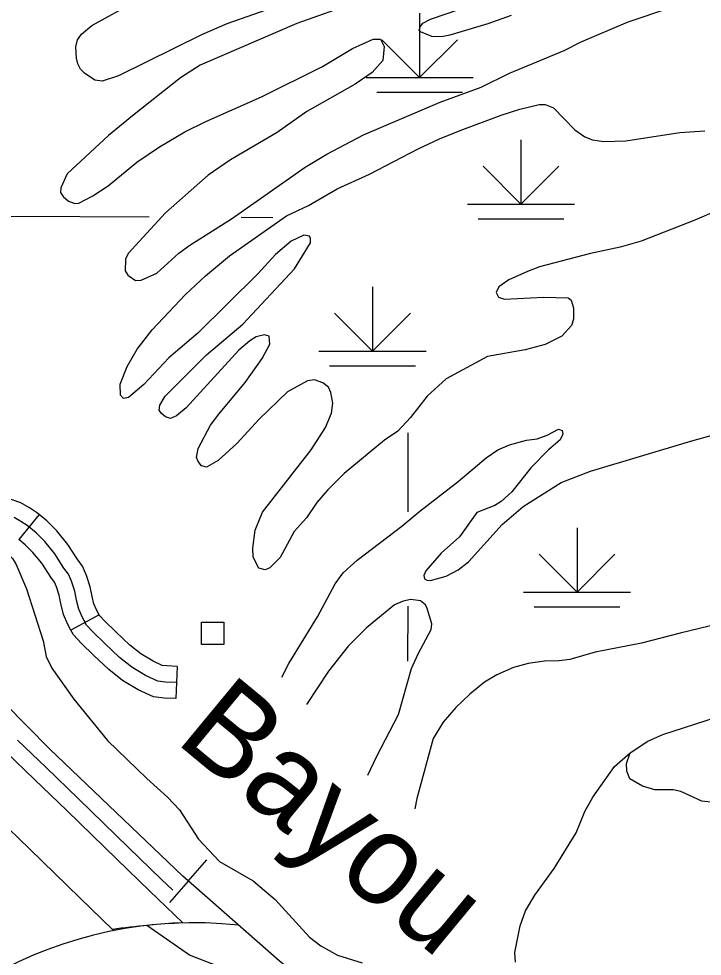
# Model space of a CAD drawing. Extents: x -19 to 366, y -4 to 359.
# Drawn here: x 142.043 to 142.647, y 200.393 to 201.221 of the extents above; entities that cross this region are included whole.
import ezdxf

# ---------------------------------------------------------------- set-up
doc = ezdxf.new("R2010")
doc.units = 0
for name, color, linetype in [('21', 7, 'Continuous'), ('Level 19', 7, 'Continuous'), ('R_Axis Annot', 7, 'Continuous'), ('R_Contour Annot', 7, 'Continuous'), ('R_ROW Annot', 7, 'Continuous'), ('R_Temp Easement', 7, 'Continuous'), ('R_Water Annot', 7, 'Continuous'), ('Sheet Fence', 7, 'Continuous'), ('T_Drafting', 7, 'Continuous'), ('T_Vehicle Path Lt Major', 7, 'Continuous')]:
    doc.layers.add(name, color=color, linetype=linetype)

msp = doc.modelspace()

# ---------------------------------------------------------------- linework, layer by layer
at = {"layer": '21'}
msp.add_lwpolyline([(142.20471, 200.66846), (142.20468, 200.68818), (142.22446, 200.6882), (142.22448, 200.66849)], close=True, dxfattribs=at)
at = {"layer": 'Level 19'}
msp.add_arc((142.19839, 200.05514), 0.36738, 83.90461, 225.76352, dxfattribs=at)
at = {"layer": 'R_Axis Annot'}
for points in [[(141.97488, 201.04739), (142.15846, 201.04643)], [(142.23969, 201.04601), (142.26769, 201.04586)], [(142.38735, 200.78561), (142.38743, 200.85557)], [(142.38719, 200.65362), (142.38725, 200.70247)]]:
    msp.add_lwpolyline(points, dxfattribs=at)
at = {"layer": 'R_Contour Annot'}
for points in [[(142.17945, 200.45125), (142.16908, 200.46119), (142.14032, 200.48896), (142.09609, 200.53218), (142.06745, 200.55976), (142.04224, 200.5839)], [(142.03219, 200.57332), (142.05734, 200.54924), (142.08592, 200.52171), (142.13016, 200.47849), (142.15896, 200.45067), (142.18832, 200.42238)], [(142.12718, 200.41555), (142.12614, 200.41655), (142.09717, 200.44452), (142.05296, 200.48772), (142.02455, 200.51508)], [(142.26265, 200.36735), (142.19414, 200.39399), (142.15658, 200.42017)]]:
    msp.add_lwpolyline(points, dxfattribs=at)
msp.add_arc((142.21694, 199.78233), 0.64069, 92.56012, 98.14771, dxfattribs=at)
at = {"layer": 'R_ROW Annot'}
for p, q in [((142.06132, 200.7833), (142.04332, 200.76132)), ((142.11438, 200.69473), (142.08938, 200.68124)), ((142.18315, 200.64912), (142.18205, 200.62073))]:
    msp.add_line(p, q, dxfattribs=at)
for points in [[(142.06132, 200.7833), (142.05902, 200.78519), (142.05268, 200.78922), (142.04527, 200.79378), (142.03742, 200.7963), (142.02929, 200.79879), (142.01913, 200.80193), (142.01132, 200.80524), (142.00454, 200.80964), (141.99547, 200.8165), (141.98714, 200.82241), (141.97914, 200.83063), (141.97975, 200.82961)], [(142.1826, 200.63493), (142.17301, 200.63529), (142.16627, 200.63611), (142.15544, 200.64106), (142.14316, 200.64844), (142.13229, 200.65702), (142.11927, 200.66933), (142.10897, 200.6794), (142.10327, 200.68541), (142.09957, 200.69226), (142.09629, 200.69971), (142.09425, 200.70774), (142.09275, 200.71573), (142.08984, 200.7243), (142.08727, 200.73053), (142.08326, 200.73601), (142.07521, 200.74855), (142.06639, 200.75939), (142.05857, 200.76719), (142.05067, 200.77366), (142.04514, 200.77718), (142.03929, 200.78078)], [(142.11438, 200.69473), (142.11234, 200.69851), (142.10976, 200.70435), (142.10813, 200.7108), (142.10652, 200.71935), (142.10315, 200.7293), (142.09975, 200.73754), (142.09498, 200.74405), (142.08673, 200.7569), (142.07695, 200.76892), (142.06811, 200.77774), (142.06132, 200.7833)], [(142.08938, 200.68124), (142.0868, 200.68601), (142.08281, 200.69507), (142.08037, 200.70469), (142.07898, 200.71212), (142.07654, 200.7193), (142.0748, 200.72353), (142.07154, 200.72797), (142.06369, 200.74021), (142.05584, 200.74985), (142.04903, 200.75664), (142.04332, 200.76132)], [(142.18315, 200.64912), (142.17413, 200.64947), (142.17017, 200.64995), (142.16207, 200.65365), (142.15125, 200.66015), (142.14159, 200.66778), (142.12912, 200.67957), (142.11909, 200.68937), (142.11487, 200.69381), (142.11438, 200.69473)], [(142.18205, 200.62073), (142.17188, 200.62112), (142.16237, 200.62227), (142.14881, 200.62847), (142.13506, 200.63673), (142.123, 200.64627), (142.10943, 200.65908), (142.09885, 200.66943), (142.09166, 200.677), (142.08938, 200.68124)]]:
    msp.add_lwpolyline(points, dxfattribs=at)
at = {"layer": 'R_Temp Easement'}
for points in [[(142.00135, 200.77685), (142.00128, 200.77305), (142.00353, 200.7678), (142.00917, 200.76361), (142.031, 200.75117), (142.03765, 200.74453), (142.04084, 200.7397), (142.05026, 200.71759), (142.06497, 200.67174), (142.0675, 200.65777), (142.07256, 200.64749), (142.09201, 200.62018), (142.1218, 200.58369), (142.15662, 200.55), (142.17478, 200.53366), (142.18538, 200.52221), (142.20212, 200.49653), (142.22057, 200.47678), (142.25052, 200.45945), (142.26982, 200.44314), (142.30026, 200.4099), (142.31018, 200.40223), (142.32505, 200.39394), (142.3467, 200.387)], [(142.54345, 200.52091), (142.55045, 200.53364), (142.56971, 200.56077), (142.58338, 200.57275), (142.59919, 200.58309), (142.61248, 200.58879), (142.65981, 200.60424)], [(142.9043, 200.51551), (142.90011, 200.52203), (142.89406, 200.52754), (142.84655, 200.5544), (142.82135, 200.57129), (142.80612, 200.57918), (142.79478, 200.58359), (142.77751, 200.58384), (142.76749, 200.58278), (142.74517, 200.57434), (142.70394, 200.55186), (142.67889, 200.53404), (142.66688, 200.5297), (142.6578, 200.52867), (142.64695, 200.52987), (142.62828, 200.53842), (142.6214, 200.53992), (142.60546, 200.54002), (142.59455, 200.54311), (142.58315, 200.54979), (142.58047, 200.55654), (142.58026, 200.56317), (142.58338, 200.57275)], [(142.48215, 200.38761), (142.48151, 200.39613), (142.48627, 200.41979), (142.49098, 200.43302), (142.49927, 200.44693), (142.51637, 200.47059), (142.53588, 200.50209), (142.54345, 200.52091)]]:
    msp.add_lwpolyline(points, dxfattribs=at)
at = {"layer": 'R_Water Annot'}
for q in [(142.20953, 200.47811), (142.17658, 200.44051)]:
    msp.add_line((142.19306, 200.45931), q, dxfattribs=at)
msp.add_lwpolyline([(143.12821, 199.9651), (143.10496, 199.98343), (143.07889, 199.99612), (143.04718, 200.0067), (142.99362, 200.01798), (142.70753, 200.07156), (142.66807, 200.08355), (142.63847, 200.09976), (142.60535, 200.12303), (142.52079, 200.19001), (142.27346, 200.38884), (142.18819, 200.46357), (142.07052, 200.57638), (141.95213, 200.69624), (141.92888, 200.72656), (141.90844, 200.7597), (141.89294, 200.7879), (141.84079, 200.93949), (141.79429, 201.07838), (141.78301, 201.13126), (141.7816, 201.15453), (141.7816, 201.18062), (141.78935, 201.21587), (141.79922, 201.24407)], dxfattribs=at)
msp.add_lwpolyline([(143.12821, 199.9651), (143.10496, 199.98343), (143.07889, 199.99612), (143.04718, 200.0067), (142.99362, 200.01798), (142.70753, 200.07156), (142.66807, 200.08355), (142.63847, 200.09976), (142.60535, 200.12303), (142.52079, 200.19001), (142.27346, 200.38884), (142.18819, 200.46357), (142.07052, 200.57638), (141.95213, 200.69624), (141.92888, 200.72656), (141.90844, 200.7597), (141.89294, 200.7879), (141.84079, 200.93949), (141.79429, 201.07838), (141.78301, 201.13126), (141.7816, 201.15453), (141.7816, 201.18062), (141.78935, 201.21587), (141.79922, 201.24407)], dxfattribs=at)
at = {"layer": 'Sheet Fence'}
for points in [[(146.77834, 1.69699), (146.57878, 10.31313), (146.37852, 18.92942), (146.17757, 27.54584), (145.97591, 36.16241), (145.77356, 44.77911), (145.57052, 53.39596), (145.36679, 62.01295), (145.16236, 70.63008), (144.95724, 79.24735), (144.75142, 87.86477), (144.54492, 96.48232), (144.33773, 105.10002), (144.12986, 113.71787), (143.92129, 122.33585), (143.71204, 130.95398), (143.5021, 139.57225), (143.29148, 148.19067), (143.08018, 156.80923), (142.8682, 165.42794), (142.65553, 174.04679), (142.44218, 182.66579), (142.22816, 191.28493), (142.01345, 199.90421), (141.79807, 208.52365), (141.58202, 217.14322), (141.36528, 225.76295), (141.14788, 234.38282), (140.9298, 243.00284), (140.71105, 251.623), (140.49162, 260.24332), (140.27153, 268.86377), (140.05077, 277.48438), (139.82934, 286.10514), (139.60724, 294.72604), (139.38447, 303.34709), (139.16105, 311.96829), (138.93695, 320.58964), (138.7122, 329.21114), (138.48678, 337.83278), (138.2607, 346.45458)], [(0, 198.13258), (7.10141, 198.13701), (14.2028, 198.15029), (21.30418, 198.17244), (28.40552, 198.20345), (35.50682, 198.24331), (42.60806, 198.29203), (49.70923, 198.34961), (56.81033, 198.41605), (63.91134, 198.49135), (71.01225, 198.5755), (78.11305, 198.66852), (85.21373, 198.77039), (92.31428, 198.88112), (99.41468, 199.0007), (106.51492, 199.12915), (113.61501, 199.26645), (120.71491, 199.4126), (127.81463, 199.56762), (134.91415, 199.73149), (142.01345, 199.90421), (149.11254, 200.0858), (156.2114, 200.27623), (163.31001, 200.47553), (170.40837, 200.68367), (177.50646, 200.90068), (184.60427, 201.12653), (191.7018, 201.36125), (198.79903, 201.60481), (205.89596, 201.85723), (212.99256, 202.1185), (220.08883, 202.38862), (227.18475, 202.6676), (234.28033, 202.95542), (241.37554, 203.2521), (248.47037, 203.55763), (255.56482, 203.87201), (262.65887, 204.19524), (269.75251, 204.52732), (276.84573, 204.86824), (283.93852, 205.21802), (291.03086, 205.57664), (298.12276, 205.94411), (305.21419, 206.32042), (312.30515, 206.70559), (319.39562, 207.09959), (326.48559, 207.50244), (333.57505, 207.91414), (340.664, 208.33468)]]:
    msp.add_spline(points, degree=3, dxfattribs=at)
at = {"layer": 'T_Drafting'}
for p, q in [((142.39749, 201.22629), (142.39749, 201.16947)), ((142.39749, 201.16947), (142.36401, 201.20295)), ((142.39749, 201.16947), (142.43097, 201.20295)), ((142.35014, 201.16947), (142.44484, 201.16947)), ((142.35961, 201.15656), (142.43537, 201.15656)), ((142.48704, 201.11443), (142.48704, 201.05762)), ((142.48704, 201.05762), (142.45356, 201.0911)), ((142.48704, 201.05762), (142.52052, 201.0911)), ((142.43969, 201.05762), (142.53439, 201.05762)), ((142.44916, 201.04471), (142.52492, 201.04471)), ((142.35586, 200.98461), (142.35586, 200.92779)), ((142.35586, 200.92779), (142.32238, 200.96127)), ((142.35586, 200.92779), (142.38934, 200.96127)), ((142.30851, 200.92779), (142.4032, 200.92779)), ((142.31798, 200.91488), (142.39374, 200.91488)), ((142.53658, 200.77158), (142.53658, 200.71476)), ((142.53658, 200.71476), (142.5031, 200.74824)), ((142.53658, 200.71476), (142.57006, 200.74824)), ((142.48923, 200.71476), (142.58393, 200.71476)), ((142.4987, 200.70185), (142.57446, 200.70185))]:
    msp.add_line(p, q, dxfattribs=at)
at = {"layer": 'T_Vehicle Path Lt Major'}
for points in [[(142.47677, 201.17346), (142.52529, 201.19331), (142.54022, 201.20115), (142.5818, 201.2187), (142.65633, 201.24406)], [(142.3405, 201.23543), (142.28908, 201.2174), (142.20371, 201.18052), (142.18623, 201.16918), (142.14531, 201.13685), (142.12274, 201.11835), (142.08604, 201.08443), (142.08036, 201.07212), (142.08011, 201.06794), (142.0825, 201.06441), (142.08718, 201.06018), (142.09293, 201.05827), (142.09653, 201.05838), (142.10885, 201.065), (142.12223, 201.07394), (142.14777, 201.09462), (142.16764, 201.1083)], [(142.28524, 201.2372), (142.22724, 201.21707), (142.20477, 201.2073), (142.13134, 201.17116), (142.11688, 201.16636), (142.1104, 201.16712), (142.10148, 201.1733), (142.09796, 201.1768), (142.09553, 201.18166), (142.09423, 201.18675), (142.09373, 201.1966), (142.09525, 201.20271), (142.09869, 201.20794), (142.10795, 201.21542), (142.14656, 201.23668)], [(142.47841, 201.22435), (142.45776, 201.2171), (142.4243, 201.207), (142.41695, 201.20564), (142.40841, 201.20577), (142.39822, 201.20983), (142.39722, 201.2115), (142.39789, 201.21437), (142.40026, 201.21748), (142.40717, 201.2211), (142.43307, 201.23002)], [(142.16764, 201.1083), (142.19018, 201.12168), (142.2085, 201.13057), (142.25772, 201.15234), (142.31171, 201.17937), (142.33815, 201.19533), (142.35649, 201.20346), (142.36294, 201.20347), (142.36618, 201.19692), (142.36486, 201.18455), (142.3557, 201.17403), (142.34066, 201.16353), (142.29777, 201.13949), (142.2716, 201.12107), (142.23042, 201.09689), (142.21054, 201.08339), (142.17307, 201.05003), (142.13985, 201.01394), (142.13754, 201.00894), (142.13748, 200.99869), (142.13969, 200.99496), (142.14648, 200.99004), (142.15159, 200.99057), (142.16525, 200.99667), (142.18481, 201.01433), (142.19445, 201.02145), (142.2313, 201.04455)], [(142.2313, 201.04455), (142.29627, 201.09031), (142.31546, 201.10169), (142.34794, 201.11878), (142.41553, 201.14773), (142.45174, 201.16095), (142.47677, 201.17346)], [(142.46944, 201.13641), (142.48611, 201.14167), (142.50306, 201.14559), (142.50838, 201.14556), (142.51568, 201.14274), (142.53469, 201.1232), (142.54342, 201.1172), (142.55033, 201.11437), (142.56025, 201.11296), (142.57957, 201.11372), (142.62754, 201.12084), (142.6495, 201.12244)], [(142.43338, 201.12284), (142.46944, 201.13641)], [(142.25561, 200.8675), (142.23597, 200.84624), (142.21937, 200.83114), (142.20912, 200.82514), (142.20491, 200.82634), (142.20175, 200.83024), (142.20032, 200.83361), (142.20178, 200.84162), (142.21271, 200.86224), (142.21999, 200.87214), (142.2434, 200.90015), (142.25849, 200.92128), (142.26511, 200.934), (142.26452, 200.94081), (142.26049, 200.94221), (142.25296, 200.94028), (142.24737, 200.93689), (142.23777, 200.92844), (142.19136, 200.87755), (142.18266, 200.87065), (142.17742, 200.86821), (142.17301, 200.8696), (142.16932, 200.87253), (142.16751, 200.8757), (142.16795, 200.87989), (142.17282, 200.888), (142.18495, 200.90031), (142.20925, 200.92437), (142.24122, 200.9515), (142.28694, 201.00048), (142.30121, 201.02348), (142.30109, 201.02727), (142.30008, 201.02933), (142.29511, 201.03032), (142.28408, 201.02506), (142.27004, 201.01307), (142.25444, 200.9961), (142.20144, 200.94349), (142.17593, 200.92186), (142.15371, 200.89824), (142.14022, 200.88665), (142.13588, 200.88595), (142.13314, 200.88872), (142.13302, 200.89858), (142.13918, 200.91413), (142.148, 200.92938), (142.16112, 200.94646), (142.1905, 200.97788), (142.20839, 200.99435), (142.22966, 201.01187), (142.27978, 201.04732), (142.29923, 201.05643), (142.32477, 201.07104), (142.3532, 201.08403), (142.39614, 201.10656), (142.41502, 201.11547), (142.43338, 201.12284)], [(142.67897, 201.05995), (142.64078, 201.04345), (142.59317, 201.02477), (142.57454, 201.01966), (142.54835, 201.01395), (142.50355, 201.00237), (142.49268, 200.99825), (142.47622, 200.99074), (142.46749, 200.9846), (142.465, 200.97941), (142.46721, 200.97549), (142.47239, 200.97355), (142.50686, 200.97553), (142.5287, 200.97485), (142.53142, 200.97265)], [(142.53142, 200.97265), (142.53353, 200.96589), (142.53346, 200.95602), (142.53155, 200.95027), (142.52312, 200.94091), (142.50855, 200.93365), (142.49086, 200.92876), (142.45746, 200.92302), (142.42108, 200.90335), (142.40429, 200.88805), (142.38952, 200.86902), (142.37813, 200.85692), (142.36642, 200.84917), (142.33091, 200.81966), (142.31601, 200.8048), (142.30667, 200.79389), (142.29741, 200.78053), (142.28679, 200.76845), (142.27423, 200.74531), (142.26503, 200.73612), (142.2609, 200.73448), (142.25535, 200.73602), (142.2505, 200.74555), (142.25025, 200.7537), (142.25222, 200.76951), (142.25874, 200.78545), (142.3018, 200.84042), (142.31428, 200.86014), (142.31976, 200.87302), (142.32081, 200.88177), (142.31919, 200.89121), (142.31696, 200.89589), (142.3119, 200.89972), (142.30461, 200.90235), (142.29837, 200.9016), (142.28066, 200.89177), (142.25561, 200.8675)], [(142.27563, 200.6397), (142.2819, 200.65163), (142.30736, 200.69298), (142.32296, 200.72209), (142.32986, 200.73179), (142.34222, 200.74297), (142.38189, 200.77298), (142.39761, 200.78616), (142.43151, 200.8124), (142.45627, 200.83344), (142.46668, 200.84039), (142.47697, 200.84506), (142.49203, 200.84892), (142.50129, 200.85015), (142.5101, 200.85344), (142.52019, 200.85868), (142.52345, 200.85745)], [(142.52345, 200.85745), (142.52392, 200.85442), (142.5218, 200.84943), (142.51126, 200.84058), (142.49564, 200.82456), (142.47884, 200.80338), (142.46943, 200.79494), (142.46404, 200.79136), (142.44811, 200.78501), (142.43265, 200.76368), (142.41641, 200.74916), (142.40304, 200.73358), (142.40109, 200.72935), (142.40175, 200.72652), (142.40387, 200.72526), (142.40711, 200.72498), (142.42084, 200.7288), (142.43148, 200.73443), (142.44055, 200.74153), (142.47045, 200.77448), (142.48911, 200.7904), (142.52241, 200.81169), (142.54847, 200.82176), (142.63814, 200.84852)], [(142.63814, 200.84852), (142.65713, 200.85383)], [(142.35164, 200.55295), (142.35978, 200.56971), (142.37874, 200.60651), (142.39037, 200.64726), (142.39622, 200.66034), (142.4077, 200.68174), (142.4083, 200.68669), (142.40408, 200.70041), (142.40266, 200.70341), (142.39818, 200.70707), (142.38961, 200.70814), (142.38301, 200.70681), (142.37533, 200.70354), (142.35055, 200.68307), (142.33436, 200.66685), (142.31702, 200.64489), (142.29744, 200.61528)], [(142.7034, 200.69679), (142.6277, 200.6786), (142.59345, 200.66962), (142.55253, 200.66157), (142.53034, 200.65522), (142.5207, 200.65398), (142.5078, 200.65379), (142.49345, 200.65166), (142.48047, 200.64804), (142.46568, 200.64153), (142.45469, 200.63514), (142.44192, 200.6247), (142.4294, 200.61276), (142.41822, 200.5999), (142.40938, 200.58541), (142.39491, 200.53224), (142.39313, 200.52329)]]:
    msp.add_lwpolyline(points, dxfattribs=at)

# ---------------------------------------------------------------- texts
at = {"layer": 'R_Temp Easement'}
msp.add_text('Bayou', height=0.08, rotation=320.40938, dxfattribs=at).set_placement((142.18031, 200.58297))

doc.saveas('drawing.dxf')
